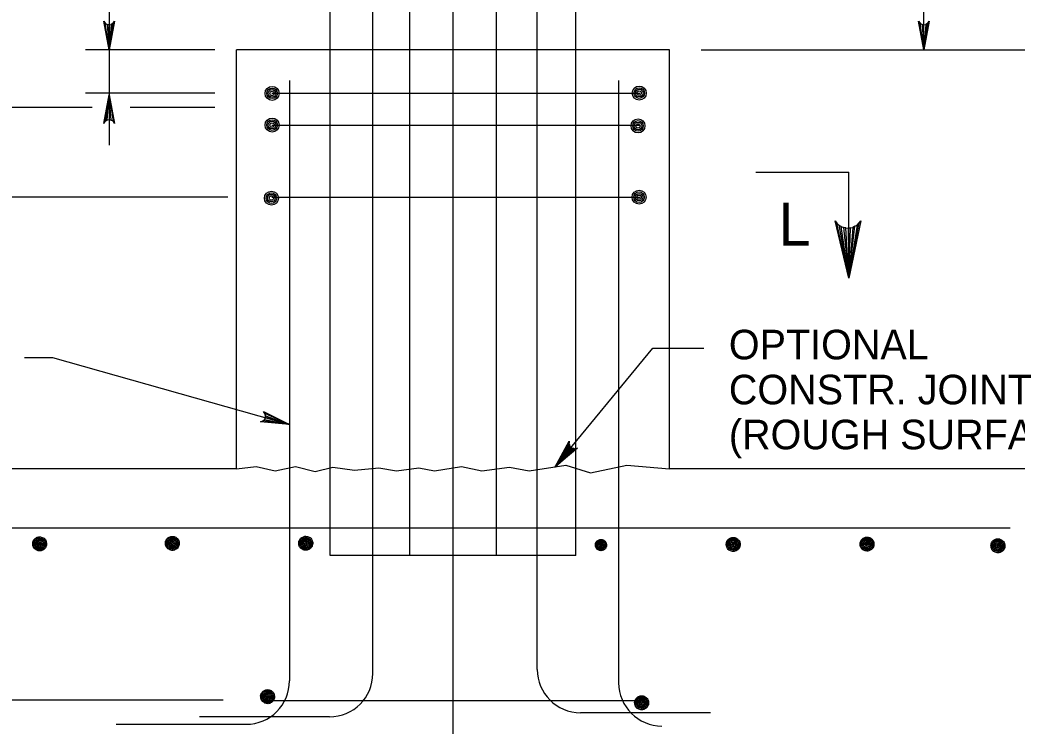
# Model space of a CAD drawing. Extents: x 3351 to 8430, y -3586 to 1457.
# Drawn here: x 4432.8 to 4536.4, y -2153.7 to -2080.4 of the extents above; entities that cross this region are included whole.
import ezdxf

# ---------------------------------------------------------------- set-up
doc = ezdxf.new("R2010")
doc.units = 0
doc.layers.add('1', color=7, linetype='Continuous')

msp = doc.modelspace()

# ---------------------------------------------------------------- linework, layer by layer
at = {"layer": '1'}
for p, q in [((4477.77, -2168.53), (4477.77, -1992.58)), ((4465.02, -2083.51), (4465.02, -2047.97)), ((4482.27, -2083.51), (4482.27, -2048.12)), ((4473.27, -2083.51), (4473.27, -2048.38)), ((4490.52, -2083.51), (4490.52, -2048.58)), ((4469.43, -2148.28), (4469.43, -2057.42)), ((4526.7, -2083.51), (4526.7, -2066.75)), ((4442.04, -2072.34), (4442.04, -2093.41)), ((4486.51, -2147.85), (4486.51, -2072.95)), ((4453.03, -2083.51), (4439.57, -2083.51)), ((4455.27, -2127.02), (4455.27, -2083.51)), ((4500.27, -2083.51), (4455.27, -2083.51)), ((4465.02, -2136.02), (4465.02, -2083.51)), ((4473.27, -2136.02), (4473.27, -2083.51)), ((4482.27, -2136.02), (4482.27, -2083.51)), ((4490.52, -2136.02), (4490.52, -2083.51)), ((4500.27, -2127.02), (4500.27, -2083.51)), ((4503.56, -2083.51), (4557.17, -2083.51)), ((4460.77, -2086.69), (4460.77, -2149.05)), ((4494.98, -2086.69), (4494.98, -2149.24)), ((4453.03, -2088.01), (4439.57, -2088.01)), ((4458.95, -2088.01), (4497.2, -2088.01)), ((4440.28, -2089.51), (4367.45, -2089.51)), ((4453.03, -2089.51), (4444.23, -2089.51)), ((4458.95, -2091.33), (4497.2, -2091.33)), ((4509.23, -2096.23), (4518.88, -2096.23)), ((4518.88, -2107.23), (4518.88, -2096.23)), ((4454.36, -2098.81), (4426.35, -2098.81)), ((4458.95, -2098.81), (4497.2, -2098.81)), ((4488.38, -2126.82), (4498.54, -2114.49)), ((4498.54, -2114.49), (4503.84, -2114.49)), ((4455.27, -2127.02), (4414.77, -2127.02)), ((4540.77, -2127.02), (4500.27, -2127.02)), ((4419.88, -2133.16), (4535.65, -2133.16)), ((4490.52, -2136.02), (4465.02, -2136.02)), ((4453.87, -2151.04), (4366.88, -2151.04)), ((4497.3, -2151.13), (4458.52, -2151.13)), ((4464.93, -2152.78), (4451.43, -2152.78)), ((4504.51, -2152.35), (4491.01, -2152.35)), ((4442.77, -2153.55), (4456.27, -2153.55))]:
    msp.add_line(p, q, dxfattribs=at)
for points in [[(4442.04, -2083.51), (4441.48, -2080.53), (4441.64, -2080.76), (4441.84, -2080.88), (4442.04, -2080.91), (4442.24, -2080.88), (4442.44, -2080.76), (4442.6, -2080.53), (4442.04, -2083.51), (4442.44, -2080.76), (4442.24, -2080.88), (4442.04, -2083.51), (4442.04, -2080.91), (4441.84, -2080.88), (4442.04, -2083.51), (4441.64, -2080.76)], [(4526.7, -2083.51), (4526.14, -2080.53), (4526.3, -2080.76), (4526.5, -2080.88), (4526.7, -2080.91), (4526.9, -2080.88), (4527.1, -2080.76), (4527.26, -2080.53), (4526.7, -2083.51), (4527.1, -2080.76), (4526.9, -2080.88), (4526.7, -2083.51), (4526.7, -2080.91), (4526.5, -2080.88), (4526.7, -2083.51), (4526.3, -2080.76)], [(4442.04, -2088.18), (4442.6, -2091.16), (4442.44, -2090.93), (4442.24, -2090.81), (4442.04, -2090.78), (4441.84, -2090.81), (4441.64, -2090.93), (4441.48, -2091.16), (4442.04, -2088.18), (4441.64, -2090.93), (4441.84, -2090.81), (4442.04, -2088.18), (4442.04, -2090.78), (4442.24, -2090.81), (4442.04, -2088.18), (4442.44, -2090.93)], [(4518.88, -2107.23), (4517.46, -2101.28), (4517.66, -2101.51), (4517.85, -2101.74), (4518.09, -2101.85), (4518.34, -2101.97), (4518.58, -2102), (4518.82, -2102.03), (4519.06, -2102), (4519.3, -2101.96), (4519.53, -2101.84), (4519.77, -2101.72), (4519.96, -2101.49), (4520.15, -2101.26), (4518.88, -2107.23), (4519.96, -2101.49), (4519.77, -2101.72), (4518.88, -2107.23), (4519.53, -2101.84), (4519.3, -2101.96), (4518.88, -2107.23), (4519.06, -2102), (4518.82, -2102.03), (4518.88, -2107.23), (4518.58, -2102), (4518.34, -2101.97), (4518.88, -2107.23), (4518.09, -2101.85), (4517.85, -2101.74), (4518.88, -2107.23), (4517.66, -2101.51)], [(4433.23, -2115.46), (4436.14, -2115.46), (4460.77, -2122.42)], [(4460.77, -2122.42), (4457.75, -2122.14), (4458.02, -2122.05), (4458.19, -2121.89), (4458.27, -2121.71), (4458.29, -2121.51), (4458.23, -2121.28), (4458.06, -2121.07), (4460.77, -2122.42), (4458.23, -2121.28), (4458.29, -2121.51), (4460.77, -2122.42), (4458.27, -2121.71), (4458.19, -2121.89), (4460.77, -2122.42), (4458.02, -2122.05)], [(4488.38, -2126.82), (4489.84, -2124.16), (4489.83, -2124.3), (4489.82, -2124.44), (4489.86, -2124.55), (4489.9, -2124.66), (4489.97, -2124.73), (4490.03, -2124.81), (4490.12, -2124.86), (4490.21, -2124.91), (4490.32, -2124.93), (4490.44, -2124.95), (4490.57, -2124.91), (4490.71, -2124.87), (4488.38, -2126.82), (4490.57, -2124.91), (4490.44, -2124.95), (4488.38, -2126.82), (4490.32, -2124.93), (4490.21, -2124.91), (4488.38, -2126.82), (4490.12, -2124.86), (4490.03, -2124.81), (4488.38, -2126.82), (4489.97, -2124.73), (4489.9, -2124.66), (4488.38, -2126.82), (4489.86, -2124.55), (4489.82, -2124.44), (4488.38, -2126.82), (4489.83, -2124.3)], [(4455.27, -2127.02), (4457.3, -2126.77), (4459.28, -2127.25), (4461.4, -2126.77), (4463.44, -2127.32), (4465.28, -2126.84), (4467.54, -2127.18), (4470.06, -2126.91), (4471.9, -2127.25), (4474.22, -2126.91), (4475.86, -2127.25), (4478.65, -2126.77), (4480.77, -2127.25), (4483.63, -2126.84), (4485.68, -2127.25), (4489.5, -2126.64), (4492.04, -2127.43), (4495.83, -2126.66), (4500.27, -2127.02)]]:
    msp.add_lwpolyline(points, dxfattribs=at)
for centre, radius in [((4458.97, -2088.04), 0.727), ((4458.97, -2088.04), 0.55), ((4458.97, -2088.04), 0.393), ((4497.12, -2088.01), 0.727), ((4497.12, -2088.01), 0.55), ((4497.12, -2088.01), 0.393), ((4458.97, -2088.04), 0.223), ((4497.12, -2088.01), 0.223), ((4458.97, -2091.33), 0.727), ((4458.97, -2091.33), 0.55), ((4496.99, -2091.42), 0.727), ((4458.97, -2091.33), 0.393), ((4458.97, -2091.33), 0.223), ((4496.99, -2091.42), 0.55), ((4496.99, -2091.42), 0.393), ((4496.99, -2091.42), 0.223), ((4458.9, -2098.92), 0.727), ((4458.9, -2098.92), 0.55), ((4458.9, -2098.92), 0.393), ((4458.9, -2098.92), 0.223), ((4497.1, -2098.82), 0.727), ((4497.1, -2098.82), 0.55), ((4497.1, -2098.82), 0.393), ((4497.1, -2098.82), 0.223)]:
    msp.add_circle(centre, radius, dxfattribs=at)
for centre, start, end in [((4464.93, -2148.28), 270, 360), ((4491.01, -2147.85), 180, 270), ((4456.28, -2149.05), 270, 360), ((4499.48, -2149.24), 180, 270)]:
    msp.add_arc(centre, 4.5, start, end, dxfattribs=at)
for points in [[(4434.81, -2134.82), (4434.78, -2134.89), (4434.72, -2134.89), (4434.71, -2134.77), (4434.81, -2134.71), (4434.93, -2134.77), (4434.93, -2134.89), (4434.86, -2134.95), (4434.72, -2134.97), (4434.63, -2134.89), (4434.58, -2134.78), (4434.65, -2134.62), (4434.8, -2134.59), (4434.97, -2134.64), (4435.05, -2134.74), (4435.04, -2134.92), (4434.96, -2135.03), (4434.81, -2135.08), (4434.67, -2135.05), (4434.56, -2134.98), (4434.52, -2134.87), (4434.49, -2134.72), (4434.52, -2134.58), (4434.65, -2134.49), (4434.85, -2134.45), (4435.07, -2134.53), (4435.18, -2134.69), (4435.18, -2134.89), (4435.11, -2135.07), (4434.96, -2135.19), (4434.72, -2135.2), (4434.55, -2135.1), (4434.45, -2134.94), (4434.39, -2134.77), (4434.42, -2134.56), (4434.55, -2134.42), (4434.75, -2134.34), (4435.06, -2134.39), (4435.26, -2134.56), (4435.3, -2134.8), (4435.26, -2135.03), (4435.13, -2135.22), (4434.94, -2135.29), (4434.65, -2135.29), (4434.43, -2135.16), (4434.32, -2134.97), (4434.29, -2134.76), (4434.31, -2134.59), (4434.38, -2134.4), (4434.56, -2134.27), (4434.87, -2134.22), (4435.13, -2134.3), (4435.33, -2134.48), (4435.41, -2134.7), (4435.39, -2134.97), (4435.3, -2135.23), (4435.15, -2135.34), (4434.89, -2135.44), (4434.61, -2135.4), (4434.42, -2135.31), (4434.27, -2135.14), (4434.19, -2134.96), (4434.19, -2134.77), (4434.2, -2134.56), (4434.25, -2134.37), (4434.35, -2134.27), (4434.5, -2134.17), (4434.65, -2134.11), (4434.8, -2134.09), (4434.99, -2134.12), (4435.18, -2134.18), (4435.35, -2134.3), (4435.46, -2134.46), (4435.51, -2134.66), (4435.54, -2134.84), (4435.5, -2135.05), (4435.42, -2135.22), (4435.29, -2135.37), (4435.13, -2135.48), (4434.96, -2135.54), (4434.77, -2135.55), (4434.54, -2135.49), (4434.35, -2135.37), (4434.23, -2135.25), (4434.14, -2135.09), (4434.1, -2134.93), (4434.1, -2134.74), (4434.14, -2134.53), (4434.19, -2134.44), (4434.32, -2134.3)], [(4448.6, -2134.77), (4448.56, -2134.84), (4448.51, -2134.83), (4448.5, -2134.72), (4448.6, -2134.66), (4448.72, -2134.72), (4448.72, -2134.83), (4448.65, -2134.9), (4448.51, -2134.91), (4448.41, -2134.84), (4448.37, -2134.72), (4448.44, -2134.57), (4448.59, -2134.54), (4448.76, -2134.58), (4448.84, -2134.69), (4448.83, -2134.87), (4448.75, -2134.98), (4448.6, -2135.02), (4448.46, -2135), (4448.35, -2134.93), (4448.31, -2134.81), (4448.28, -2134.66), (4448.31, -2134.52), (4448.44, -2134.43), (4448.64, -2134.39), (4448.86, -2134.48), (4448.97, -2134.64), (4448.97, -2134.84), (4448.9, -2135.02), (4448.75, -2135.13), (4448.51, -2135.14), (4448.34, -2135.05), (4448.24, -2134.89), (4448.18, -2134.72), (4448.2, -2134.51), (4448.34, -2134.37), (4448.54, -2134.28), (4448.85, -2134.33), (4449.05, -2134.51), (4449.09, -2134.75), (4449.05, -2134.98), (4448.91, -2135.17), (4448.73, -2135.24), (4448.44, -2135.23), (4448.22, -2135.1), (4448.11, -2134.91), (4448.08, -2134.71), (4448.1, -2134.54), (4448.17, -2134.34), (4448.35, -2134.21), (4448.65, -2134.17), (4448.92, -2134.25), (4449.12, -2134.43), (4449.2, -2134.65), (4449.18, -2134.92), (4449.09, -2135.18), (4448.94, -2135.29), (4448.68, -2135.38), (4448.4, -2135.34), (4448.21, -2135.25), (4448.06, -2135.09), (4447.98, -2134.91), (4447.98, -2134.72), (4447.99, -2134.51), (4448.04, -2134.32), (4448.14, -2134.21), (4448.29, -2134.12), (4448.44, -2134.06), (4448.59, -2134.04), (4448.78, -2134.07), (4448.97, -2134.13), (4449.13, -2134.25), (4449.25, -2134.41), (4449.3, -2134.6), (4449.33, -2134.78), (4449.29, -2135), (4449.21, -2135.17), (4449.07, -2135.32), (4448.91, -2135.42), (4448.75, -2135.49), (4448.56, -2135.5), (4448.33, -2135.44), (4448.14, -2135.32), (4448.02, -2135.2), (4447.92, -2135.04), (4447.89, -2134.88), (4447.88, -2134.69), (4447.92, -2134.48), (4447.98, -2134.39), (4448.11, -2134.25)], [(4462.47, -2134.76), (4462.43, -2134.83), (4462.37, -2134.82), (4462.36, -2134.71), (4462.46, -2134.65), (4462.59, -2134.71), (4462.58, -2134.82), (4462.51, -2134.89), (4462.37, -2134.9), (4462.28, -2134.83), (4462.23, -2134.71), (4462.3, -2134.56), (4462.45, -2134.53), (4462.62, -2134.57), (4462.71, -2134.68), (4462.7, -2134.86), (4462.61, -2134.97), (4462.46, -2135.02), (4462.33, -2134.99), (4462.22, -2134.92), (4462.17, -2134.8), (4462.15, -2134.65), (4462.18, -2134.51), (4462.31, -2134.42), (4462.51, -2134.39), (4462.73, -2134.47), (4462.83, -2134.63), (4462.83, -2134.83), (4462.76, -2135.01), (4462.61, -2135.12), (4462.37, -2135.14), (4462.2, -2135.04), (4462.1, -2134.88), (4462.04, -2134.71), (4462.07, -2134.5), (4462.2, -2134.36), (4462.4, -2134.27), (4462.71, -2134.32), (4462.91, -2134.5), (4462.95, -2134.74), (4462.91, -2134.97), (4462.78, -2135.16), (4462.59, -2135.23), (4462.31, -2135.22), (4462.08, -2135.1), (4461.98, -2134.9), (4461.95, -2134.7), (4461.96, -2134.53), (4462.04, -2134.34), (4462.22, -2134.2), (4462.52, -2134.16), (4462.79, -2134.24), (4462.98, -2134.42), (4463.06, -2134.64), (4463.04, -2134.91), (4462.95, -2135.17), (4462.81, -2135.28), (4462.54, -2135.37), (4462.27, -2135.33), (4462.07, -2135.24), (4461.92, -2135.08), (4461.85, -2134.9), (4461.85, -2134.71), (4461.85, -2134.5), (4461.9, -2134.31), (4462, -2134.2), (4462.15, -2134.11), (4462.3, -2134.05), (4462.45, -2134.03), (4462.64, -2134.06), (4462.83, -2134.12), (4463, -2134.24), (4463.11, -2134.4), (4463.17, -2134.59), (4463.19, -2134.78), (4463.15, -2134.99), (4463.08, -2135.16), (4462.94, -2135.31), (4462.78, -2135.42), (4462.61, -2135.48), (4462.42, -2135.49), (4462.19, -2135.43), (4462, -2135.31), (4461.88, -2135.19), (4461.79, -2135.03), (4461.75, -2134.87), (4461.75, -2134.68), (4461.79, -2134.47), (4461.85, -2134.38), (4461.98, -2134.24)], [(4506.88, -2134.88), (4506.92, -2134.81), (4506.98, -2134.81), (4506.98, -2134.93), (4506.89, -2134.99), (4506.76, -2134.93), (4506.77, -2134.81), (4506.84, -2134.74), (4506.98, -2134.73), (4507.07, -2134.81), (4507.12, -2134.92), (4507.05, -2135.08), (4506.9, -2135.11), (4506.73, -2135.06), (4506.64, -2134.96), (4506.65, -2134.78), (4506.74, -2134.66), (4506.89, -2134.62), (4507.02, -2134.65), (4507.13, -2134.72), (4507.18, -2134.83), (4507.21, -2134.98), (4507.17, -2135.12), (4507.04, -2135.21), (4506.84, -2135.25), (4506.62, -2135.16), (4506.52, -2135.01), (4506.52, -2134.81), (4506.59, -2134.63), (4506.74, -2134.51), (4506.98, -2134.5), (4507.14, -2134.59), (4507.25, -2134.76), (4507.31, -2134.93), (4507.28, -2135.14), (4507.14, -2135.28), (4506.95, -2135.36), (4506.64, -2135.31), (4506.44, -2135.14), (4506.39, -2134.9), (4506.44, -2134.66), (4506.57, -2134.48), (4506.75, -2134.4), (4507.04, -2134.41), (4507.27, -2134.54), (4507.38, -2134.73), (4507.4, -2134.94), (4507.38, -2135.11), (4507.31, -2135.3), (4507.13, -2135.43), (4506.83, -2135.47), (4506.56, -2135.4), (4506.37, -2135.22), (4506.29, -2135), (4506.31, -2134.73), (4506.39, -2134.47), (4506.54, -2134.36), (4506.81, -2134.26), (4507.08, -2134.3), (4507.28, -2134.39), (4507.42, -2134.56), (4507.5, -2134.74), (4507.5, -2134.93), (4507.5, -2135.14), (4507.45, -2135.33), (4507.35, -2135.43), (4507.2, -2135.53), (4507.05, -2135.58), (4506.9, -2135.61), (4506.71, -2135.58), (4506.52, -2135.52), (4506.35, -2135.39), (4506.24, -2135.24), (4506.18, -2135.04), (4506.16, -2134.86), (4506.2, -2134.65), (4506.27, -2134.48), (4506.41, -2134.33), (4506.57, -2134.22), (4506.74, -2134.16), (4506.93, -2134.15), (4507.16, -2134.21), (4507.35, -2134.33), (4507.46, -2134.45), (4507.56, -2134.6), (4507.6, -2134.77), (4507.6, -2134.96), (4507.56, -2135.16), (4507.5, -2135.26), (4507.38, -2135.39)], [(4520.79, -2134.84), (4520.83, -2134.77), (4520.88, -2134.78), (4520.89, -2134.89), (4520.8, -2134.95), (4520.67, -2134.89), (4520.68, -2134.78), (4520.75, -2134.71), (4520.88, -2134.7), (4520.98, -2134.77), (4521.03, -2134.89), (4520.96, -2135.04), (4520.81, -2135.08), (4520.64, -2135.03), (4520.55, -2134.92), (4520.56, -2134.74), (4520.64, -2134.63), (4520.8, -2134.58), (4520.93, -2134.62), (4521.04, -2134.68), (4521.09, -2134.8), (4521.11, -2134.95), (4521.08, -2135.09), (4520.95, -2135.18), (4520.75, -2135.22), (4520.53, -2135.13), (4520.42, -2134.98), (4520.42, -2134.77), (4520.5, -2134.6), (4520.64, -2134.48), (4520.88, -2134.46), (4521.05, -2134.56), (4521.16, -2134.72), (4521.22, -2134.89), (4521.19, -2135.1), (4521.05, -2135.24), (4520.86, -2135.33), (4520.54, -2135.28), (4520.35, -2135.1), (4520.3, -2134.86), (4520.35, -2134.63), (4520.48, -2134.45), (4520.66, -2134.37), (4520.95, -2134.38), (4521.18, -2134.5), (4521.28, -2134.7), (4521.31, -2134.9), (4521.29, -2135.08), (4521.22, -2135.26), (4521.04, -2135.4), (4520.74, -2135.44), (4520.47, -2135.36), (4520.27, -2135.18), (4520.19, -2134.96), (4520.22, -2134.69), (4520.3, -2134.43), (4520.45, -2134.32), (4520.71, -2134.23), (4520.99, -2134.27), (4521.19, -2134.35), (4521.33, -2134.53), (4521.41, -2134.7), (4521.41, -2134.89), (4521.4, -2135.1), (4521.35, -2135.29), (4521.26, -2135.4), (4521.11, -2135.49), (4520.96, -2135.55), (4520.81, -2135.57), (4520.61, -2135.54), (4520.42, -2135.48), (4520.26, -2135.36), (4520.15, -2135.2), (4520.09, -2135.01), (4520.06, -2134.83), (4520.1, -2134.62), (4520.18, -2134.45), (4520.32, -2134.29), (4520.48, -2134.18), (4520.64, -2134.12), (4520.84, -2134.12), (4521.07, -2134.17), (4521.26, -2134.29), (4521.37, -2134.41), (4521.47, -2134.57), (4521.5, -2134.73), (4521.51, -2134.92), (4521.47, -2135.13), (4521.41, -2135.22), (4521.28, -2135.36)], [(4534.38, -2135.02), (4534.42, -2134.95), (4534.48, -2134.96), (4534.49, -2135.07), (4534.39, -2135.13), (4534.27, -2135.07), (4534.27, -2134.96), (4534.34, -2134.89), (4534.48, -2134.88), (4534.57, -2134.95), (4534.62, -2135.07), (4534.55, -2135.22), (4534.4, -2135.25), (4534.23, -2135.21), (4534.15, -2135.1), (4534.15, -2134.92), (4534.24, -2134.81), (4534.39, -2134.76), (4534.52, -2134.79), (4534.63, -2134.86), (4534.68, -2134.98), (4534.71, -2135.13), (4534.68, -2135.26), (4534.54, -2135.35), (4534.34, -2135.39), (4534.13, -2135.31), (4534.02, -2135.15), (4534.02, -2134.95), (4534.09, -2134.77), (4534.24, -2134.65), (4534.48, -2134.64), (4534.65, -2134.73), (4534.75, -2134.9), (4534.81, -2135.07), (4534.78, -2135.28), (4534.65, -2135.42), (4534.45, -2135.51), (4534.14, -2135.46), (4533.94, -2135.28), (4533.9, -2135.04), (4533.94, -2134.81), (4534.07, -2134.62), (4534.26, -2134.55), (4534.54, -2134.55), (4534.77, -2134.68), (4534.88, -2134.88), (4534.9, -2135.08), (4534.89, -2135.25), (4534.82, -2135.44), (4534.63, -2135.58), (4534.33, -2135.62), (4534.07, -2135.54), (4533.87, -2135.36), (4533.79, -2135.14), (4533.81, -2134.87), (4533.9, -2134.61), (4534.05, -2134.5), (4534.31, -2134.41), (4534.59, -2134.45), (4534.78, -2134.53), (4534.93, -2134.7), (4535, -2134.88), (4535, -2135.07), (4535, -2135.28), (4534.95, -2135.47), (4534.85, -2135.58), (4534.7, -2135.67), (4534.55, -2135.73), (4534.4, -2135.75), (4534.21, -2135.72), (4534.02, -2135.66), (4533.86, -2135.54), (4533.74, -2135.38), (4533.69, -2135.19), (4533.66, -2135.01), (4533.7, -2134.79), (4533.78, -2134.62), (4533.91, -2134.47), (4534.07, -2134.36), (4534.24, -2134.3), (4534.43, -2134.29), (4534.66, -2134.35), (4534.85, -2134.47), (4534.97, -2134.59), (4535.06, -2134.75), (4535.1, -2134.91), (4535.1, -2135.1), (4535.06, -2135.31), (4535, -2135.4), (4534.88, -2135.54)], [(4493.14, -2134.94), (4493.17, -2134.89), (4493.22, -2134.89), (4493.22, -2134.98), (4493.15, -2135.03), (4493.05, -2134.98), (4493.05, -2134.89), (4493.11, -2134.84), (4493.22, -2134.83), (4493.29, -2134.89), (4493.33, -2134.98), (4493.27, -2135.1), (4493.15, -2135.13), (4493.02, -2135.09), (4492.95, -2135.01), (4492.95, -2134.86), (4493.03, -2134.77), (4493.15, -2134.74), (4493.25, -2134.76), (4493.34, -2134.81), (4493.38, -2134.91), (4493.4, -2135.03), (4493.37, -2135.14), (4493.27, -2135.21), (4493.11, -2135.24), (4492.93, -2135.17), (4492.85, -2135.05), (4492.85, -2134.89), (4492.91, -2134.75), (4493.03, -2134.65), (4493.22, -2134.64), (4493.35, -2134.71), (4493.43, -2134.85), (4493.48, -2134.98), (4493.46, -2135.15), (4493.35, -2135.26), (4493.19, -2135.33), (4492.94, -2135.29), (4492.79, -2135.15), (4492.75, -2134.96), (4492.79, -2134.77), (4492.89, -2134.62), (4493.04, -2134.56), (4493.27, -2134.57), (4493.45, -2134.67), (4493.54, -2134.83), (4493.56, -2134.99), (4493.54, -2135.13), (4493.49, -2135.28), (4493.34, -2135.39), (4493.1, -2135.42), (4492.89, -2135.36), (4492.73, -2135.21), (4492.66, -2135.04), (4492.68, -2134.82), (4492.75, -2134.61), (4492.87, -2134.53), (4493.08, -2134.45), (4493.3, -2134.48), (4493.46, -2134.55), (4493.57, -2134.69), (4493.64, -2134.83), (4493.64, -2134.98), (4493.63, -2135.15), (4493.59, -2135.3), (4493.51, -2135.39), (4493.39, -2135.46), (4493.27, -2135.51), (4493.15, -2135.53), (4493, -2135.5), (4492.85, -2135.45), (4492.72, -2135.36), (4492.63, -2135.23), (4492.58, -2135.08), (4492.56, -2134.93), (4492.59, -2134.76), (4492.65, -2134.62), (4492.76, -2134.5), (4492.89, -2134.42), (4493.03, -2134.37), (4493.18, -2134.36), (4493.36, -2134.41), (4493.51, -2134.5), (4493.61, -2134.6), (4493.68, -2134.73), (4493.71, -2134.85), (4493.72, -2135.01), (4493.68, -2135.17), (4493.64, -2135.25), (4493.54, -2135.36)], [(4458.5, -2150.68), (4458.46, -2150.76), (4458.41, -2150.75), (4458.4, -2150.63), (4458.49, -2150.58), (4458.62, -2150.63), (4458.61, -2150.75), (4458.55, -2150.82), (4458.41, -2150.83), (4458.31, -2150.76), (4458.27, -2150.64), (4458.33, -2150.48), (4458.48, -2150.45), (4458.65, -2150.5), (4458.74, -2150.61), (4458.73, -2150.78), (4458.65, -2150.9), (4458.49, -2150.94), (4458.36, -2150.91), (4458.25, -2150.85), (4458.21, -2150.73), (4458.18, -2150.58), (4458.21, -2150.44), (4458.34, -2150.35), (4458.54, -2150.31), (4458.76, -2150.4), (4458.87, -2150.55), (4458.87, -2150.76), (4458.8, -2150.93), (4458.65, -2151.05), (4458.41, -2151.06), (4458.24, -2150.97), (4458.13, -2150.81), (4458.07, -2150.63), (4458.1, -2150.43), (4458.24, -2150.29), (4458.44, -2150.2), (4458.75, -2150.25), (4458.95, -2150.42), (4458.99, -2150.67), (4458.95, -2150.9), (4458.81, -2151.08), (4458.63, -2151.16), (4458.34, -2151.15), (4458.12, -2151.02), (4458.01, -2150.83), (4457.98, -2150.63), (4458, -2150.45), (4458.07, -2150.26), (4458.25, -2150.13), (4458.55, -2150.09), (4458.82, -2150.16), (4459.02, -2150.35), (4459.1, -2150.56), (4459.08, -2150.84), (4458.99, -2151.1), (4458.84, -2151.2), (4458.58, -2151.3), (4458.3, -2151.26), (4458.11, -2151.17), (4457.96, -2151), (4457.88, -2150.83), (4457.88, -2150.63), (4457.89, -2150.43), (4457.94, -2150.24), (4458.04, -2150.13), (4458.19, -2150.03), (4458.33, -2149.98), (4458.48, -2149.96), (4458.68, -2149.99), (4458.87, -2150.05), (4459.03, -2150.17), (4459.15, -2150.32), (4459.2, -2150.52), (4459.23, -2150.7), (4459.19, -2150.91), (4459.11, -2151.08), (4458.97, -2151.24), (4458.81, -2151.34), (4458.65, -2151.41), (4458.45, -2151.41), (4458.23, -2151.36), (4458.04, -2151.24), (4457.92, -2151.11), (4457.82, -2150.96), (4457.79, -2150.8), (4457.78, -2150.61), (4457.82, -2150.4), (4457.88, -2150.31), (4458.01, -2150.17)], [(4497.37, -2151.32), (4497.41, -2151.25), (4497.46, -2151.26), (4497.47, -2151.37), (4497.37, -2151.43), (4497.25, -2151.37), (4497.25, -2151.26), (4497.32, -2151.19), (4497.46, -2151.18), (4497.55, -2151.25), (4497.6, -2151.37), (4497.53, -2151.52), (4497.38, -2151.56), (4497.21, -2151.51), (4497.13, -2151.4), (4497.13, -2151.22), (4497.22, -2151.11), (4497.37, -2151.06), (4497.51, -2151.09), (4497.62, -2151.16), (4497.66, -2151.28), (4497.69, -2151.43), (4497.66, -2151.57), (4497.53, -2151.65), (4497.33, -2151.69), (4497.11, -2151.61), (4497, -2151.45), (4497, -2151.25), (4497.07, -2151.08), (4497.22, -2150.96), (4497.46, -2150.94), (4497.63, -2151.04), (4497.73, -2151.2), (4497.79, -2151.37), (4497.76, -2151.58), (4497.63, -2151.72), (4497.43, -2151.81), (4497.12, -2151.76), (4496.92, -2151.58), (4496.88, -2151.34), (4496.92, -2151.11), (4497.05, -2150.92), (4497.24, -2150.85), (4497.53, -2150.85), (4497.75, -2150.98), (4497.86, -2151.18), (4497.89, -2151.38), (4497.87, -2151.56), (4497.8, -2151.74), (4497.62, -2151.88), (4497.32, -2151.92), (4497.05, -2151.84), (4496.85, -2151.66), (4496.77, -2151.44), (4496.79, -2151.17), (4496.88, -2150.91), (4497.03, -2150.8), (4497.29, -2150.71), (4497.57, -2150.75), (4497.76, -2150.83), (4497.91, -2151.01), (4497.99, -2151.18), (4497.99, -2151.37), (4497.98, -2151.58), (4497.93, -2151.77), (4497.83, -2151.88), (4497.68, -2151.97), (4497.53, -2152.03), (4497.38, -2152.05), (4497.19, -2152.02), (4497, -2151.96), (4496.84, -2151.84), (4496.72, -2151.68), (4496.67, -2151.49), (4496.64, -2151.31), (4496.68, -2151.09), (4496.76, -2150.92), (4496.89, -2150.77), (4497.05, -2150.66), (4497.22, -2150.6), (4497.41, -2150.6), (4497.64, -2150.65), (4497.83, -2150.77), (4497.95, -2150.89), (4498.05, -2151.05), (4498.08, -2151.21), (4498.09, -2151.4), (4498.05, -2151.61), (4497.99, -2151.7), (4497.86, -2151.84)]]:
    msp.add_spline(points, degree=3, dxfattribs=at)

# ---------------------------------------------------------------- texts
for s, height, p in [('L', 4.48, (4511.59, -2103.87)), ('OPTIONAL', 3.072, (4506.43, -2115.66)), ('CONSTR. JOINT', 3.072, (4506.43, -2120.33)), ('(ROUGH SURFACE)', 3.072, (4506.43, -2125))]:
    msp.add_text(s, height=height, dxfattribs=at).set_placement(p)

doc.saveas('drawing.dxf')
